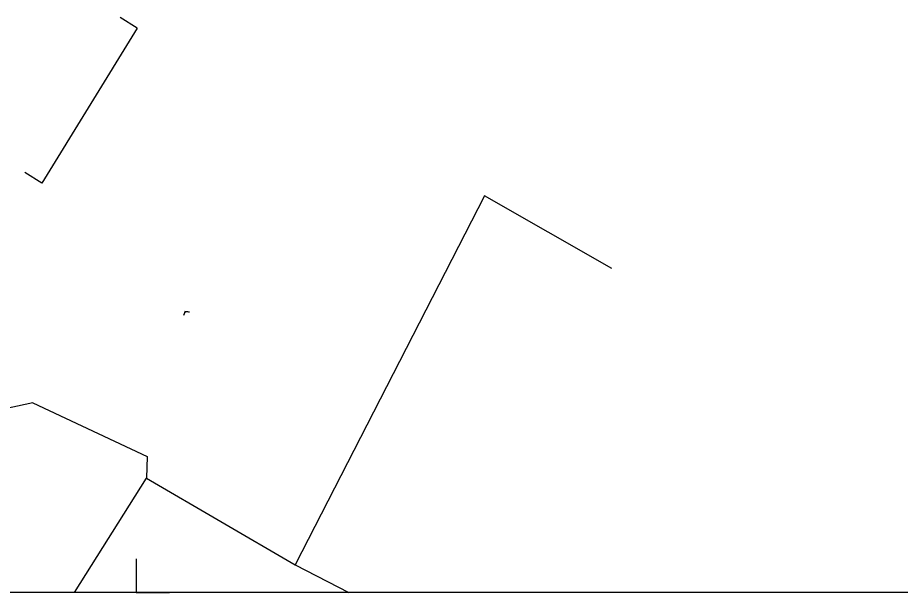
# Model space of a CAD drawing. Extents: x -636600 to -628587, y -1090963 to -1085869.
# Drawn here: x -629654.9 to -629523.3, y -1087642.1 to -1087556.4 of the extents above; entities that cross this region are included whole.
import ezdxf

# ---------------------------------------------------------------- set-up
doc = ezdxf.new("R2010")
doc.units = 0
for name, color, linetype in [('08_LEGENDA_HV', 7, 'Continuous'), ('42', 7, 'Continuous'), ('43', 7, 'Continuous')]:
    doc.layers.add(name, color=color, linetype=linetype)

msp = doc.modelspace()

# ---------------------------------------------------------------- linework, layer by layer
at = {"layer": '08_LEGENDA_HV'}
msp.add_line((-629217.27, -1087642.15), (-629847.27, -1087642.15), dxfattribs=at)
msp.add_lwpolyline([(-629637.27, -1087637.15), (-629637.27, -1087642.15), (-629632.27, -1087642.15)], dxfattribs=at)
at = {"layer": '42'}
for p, q in [((-629637.11, -1087557.98), (-629639.66, -1087556.41)), ((-629637.11, -1087557.98), (-629651.31, -1087581.08)), ((-629651.31, -1087581.08), (-629653.87, -1087579.51)), ((-629585.29, -1087582.97), (-629613.56, -1087638.04)), ((-629566.32, -1087593.84), (-629585.29, -1087582.97)), ((-629652.68, -1087613.88), (-629666.2, -1087616.78)), ((-629652.68, -1087613.88), (-629635.64, -1087621.88)), ((-629635.64, -1087621.88), (-629635.71, -1087625.1)), ((-629646.47, -1087642.15), (-629635.71, -1087625.1)), ((-629635.71, -1087625.1), (-629613.56, -1087638.04)), ((-629613.56, -1087638.04), (-629605.53, -1087642.15))]:
    msp.add_line(p, q, dxfattribs=at)
at = {"layer": '43'}
for points in [[(-629630.13, -1087600.82), (-629629.91, -1087600.13)], [(-629629.98, -1087600.35), (-629629.86, -1087600.29), (-629629.74, -1087600.26), (-629629.58, -1087600.26), (-629629.43, -1087600.29), (-629629.28, -1087600.32)]]:
    msp.add_lwpolyline(points, dxfattribs=at)

doc.saveas('drawing.dxf')
